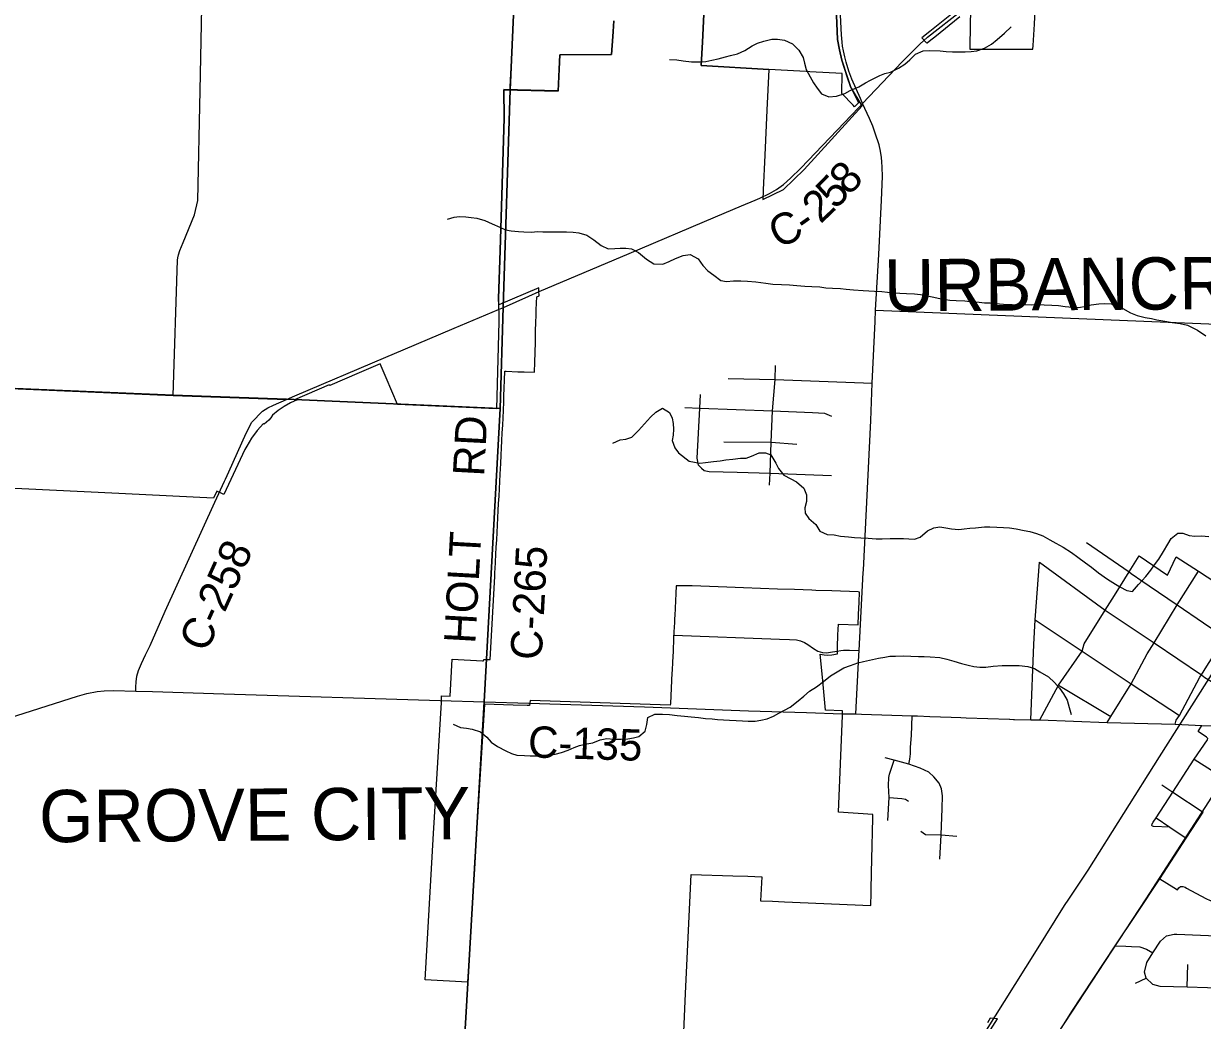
# Model space of a CAD drawing. Extents: x 114604 to 551442, y 316898 to 567001.
# Drawn here: x 167961 to 179238, y 354850 to 364393 of the extents above; entities that cross this region are included whole.
import ezdxf

# ---------------------------------------------------------------- set-up
doc = ezdxf.new("R2010")
doc.units = 0
for name, color, linetype in [('_CIVIL_CONSTRUCTION', 7, 'Continuous'), ('GE_P_Alignment_1000_Bearings', 7, 'Continuous'), ('GE_P_Alignment_1000_Cardinal_Points', 7, 'Continuous'), ('GE_P_Alignment_1000_Stations', 7, 'Continuous'), ('GE_P_Alignment_100_Cardinal_Points', 7, 'Continuous'), ('GE_P_Alignment_100_Stations', 7, 'Continuous'), ('GE_P_Alignment_500_Bearings', 7, 'Continuous'), ('GE_P_Alignment_500_Distances', 7, 'Continuous'), ('PM_P_Cells', 7, 'Continuous'), ('PM_P_CL_Double_Solid', 7, 'Continuous'), ('SH_Named_Boundary', 7, 'Continuous')]:
    doc.layers.add(name, color=color, linetype=linetype)

msp = doc.modelspace()

# ---------------------------------------------------------------- linework, layer by layer
at = {"layer": '_CIVIL_CONSTRUCTION'}
for p, q in [((179084, 356596), (179245, 356843)), ((178832, 356207), (179084, 356596)), ((178604, 355864), (178832, 356207)), ((178405, 355564), (178604, 355864))]:
    msp.add_line(p, q, dxfattribs=at)
msp.add_lwpolyline([(177892, 354784), (177989, 354936), (178405, 355564)], dxfattribs=at)
at = {"layer": 'GE_P_Alignment_1000_Bearings'}
for points in [[(196042, 380964), (194033, 377563), (193868, 377325), (192058, 375431), (190340, 374235), (188290, 370932), (187383, 369296), (186211, 367714), (185191, 366327), (183802, 363991), (182496, 361740), (179755, 357653), (178698, 356015), (176027, 351942), (171808, 345313), (170010, 342459), (166009, 336034), (165560, 335288), (165458, 335042), (165305, 334516), (164243, 330883)], [(176952, 354405), (177651, 355520), (177919, 355949), (177960, 356012), (178144, 356290), (178828, 357372), (179589, 358578)]]:
    msp.add_lwpolyline(points, dxfattribs=at)
at = {"layer": 'GE_P_Alignment_1000_Cardinal_Points'}
for points in [[(167387, 360918), (169394, 360833), (170478, 360795)], [(174181, 358539), (175193, 358500), (175289, 358497), (175354, 358493), (175394, 358484), (175433, 358468), (175464, 358449), (175518, 358410), (175559, 358384), (175605, 358371), (175643, 358370), (175701, 358378), (175744, 358386)], [(175744, 358386), (175778, 358392), (175804, 358394), (175862, 358394), (175953, 358391)]]:
    msp.add_lwpolyline(points, dxfattribs=at)
at = {"layer": 'GE_P_Alignment_1000_Stations'}
for p, q in [((179084, 356596), (179245, 356843)), ((178832, 356207), (179084, 356596)), ((178604, 355864), (178832, 356207)), ((178405, 355564), (178604, 355864))]:
    msp.add_line(p, q, dxfattribs=at)
msp.add_lwpolyline([(177892, 354784), (177989, 354936), (178405, 355564)], dxfattribs=at)
at = {"layer": 'GE_P_Alignment_100_Cardinal_Points'}
for p, q in [((174661, 360389), (175113, 360385)), ((175113, 360385), (175358, 360366)), ((177862, 358058), (178361, 357759)), ((179160, 357350), (179456, 357162)), ((179093, 355171), (179098, 355386)), ((178599, 355206), (178700, 355256))]:
    msp.add_line(p, q, dxfattribs=at)
for points in [[(169394, 360833), (169434, 362127), (169437, 362149), (169443, 362180), (169456, 362221), (169487, 362297), (169595, 362561), (169629, 362698), (169652, 363753), (169666, 364547), (169691, 365308), (169714, 366224), (169734, 368180)], [(176112, 361648), (179690, 361501), (180399, 361464), (180967, 361436), (181177, 361418), (181318, 361386), (181410, 361354), (181544, 361300), (181727, 361181), (181946, 361045), (182027, 361012)], [(175098, 359975), (175103, 360090), (175113, 360385), (175125, 360684), (175151, 360986), (175153, 361120)], [(174702, 360996), (175151, 360986), (176079, 360949)], [(174445, 360137), (174417, 360165), (174404, 360232), (174430, 360712), (174437, 360841)], [(174288, 360717), (174430, 360712), (175125, 360684), (175509, 360671), (175624, 360663), (175690, 360634)], [(174445, 360137), (174473, 360115), (174521, 360105), (174787, 360097), (175103, 360090), (175691, 360065)], [(178129, 359424), (178537, 359143), (178557, 359130), (178668, 359053), (178728, 359012), (178998, 358827), (179249, 358655), (179455, 358517), (180097, 358125)], [(177684, 357727), (177862, 358058), (178089, 358384), (178106, 358456), (178307, 358776), (178396, 358919), (178537, 359143), (178634, 359296), (178904, 359114), (178988, 359289)], [(178988, 359289), (179199, 359151), (179522, 358940), (179604, 358887), (179629, 358858), (179637, 358852)], [(177598, 357728), (177626, 358449), (177638, 358684), (177680, 359238)], [(177680, 359238), (178307, 358776), (178775, 358466), (179228, 358158), (179262, 358134), (179866, 357773), (180094, 357618), (180306, 357479), (180485, 357322), (180702, 357181), (180914, 357044), (180952, 357031), (180988, 357019), (181092, 357013), (181427, 357000), (181445, 356999)], [(178326, 357702), (178361, 357759), (178556, 358071), (178708, 358359), (178775, 358466), (178998, 358827), (179199, 359151)], [(178978, 357686), (178988, 357726), (179018, 357769), (179214, 358135), (179228, 358158), (179279, 358240), (179303, 358277), (179455, 358517), (179540, 358651), (179632, 358790), (179637, 358852)], [(177638, 358684), (178089, 358384), (178556, 358071), (179018, 357769)], [(176430, 357302), (176439, 357351), (176447, 357403), (176446, 357465), (176455, 357578), (176460, 357767)], [(178926, 356701), (178769, 356706), (178760, 356710), (178754, 356717), (178753, 356720), (178752, 356723), (178753, 356726), (178766, 356748), (178795, 356790), (178956, 357034), (179160, 357350), (179287, 357536), (179289, 357550), (179278, 357561), (179197, 357615), (179231, 357675)], [(176726, 356395), (176738, 356626), (176748, 356880), (176752, 357001), (176741, 357066), (176719, 357122), (176669, 357181), (176620, 357228), (176537, 357265), (176430, 357302), (176289, 357343), (176202, 357364)], [(176230, 356765), (176240, 356984), (176236, 357099), (176237, 357176), (176246, 357208), (176289, 357343)], [(178850, 357107), (178956, 357034), (179245, 356843)], [(176240, 356984), (176362, 356976), (176398, 356967), (176426, 356949)], [(178795, 356790), (178926, 356701), (179084, 356596)], [(176544, 356663), (176588, 356630), (176738, 356626), (176889, 356615)], [(178832, 356207), (178964, 356122), (179001, 356099), (179012, 356119), (179030, 356131), (179052, 356131)], [(179052, 356131), (179073, 356126), (179087, 356118), (179270, 356017), (179311, 355999), (179338, 355998)], [(178865, 355634), (178895, 355661), (178967, 355676), (178994, 355676), (179522, 355653)], [(178405, 355564), (178507, 355560), (178559, 355557), (178638, 355554), (178704, 355534), (178765, 355498)], [(178700, 355256), (178684, 355312), (178705, 355406), (178765, 355498), (178838, 355610), (178865, 355634)], [(178700, 355256), (178762, 355197), (178832, 355179), (179093, 355171), (179482, 355160), (179652, 355155)]]:
    msp.add_lwpolyline(points, dxfattribs=at)
at = {"layer": 'GE_P_Alignment_100_Stations'}
for points in [[(174472, 364550), (174455, 364216), (174452, 364159), (174443, 363991), (175091, 363954), (175071, 363565), (175051, 363134), (175036, 362800), (175035, 362791), (175032, 362708), (175231, 362804), (175427, 362995), (175983, 363604), (175873, 363790), (175842, 363874), (175788, 364043), (175768, 364140), (175748, 364240), (175715, 365011)], [(175715, 365011), (175748, 364241), (175768, 364142), (175788, 364043), (175842, 363875), (175873, 363791), (175948, 363633), (175910, 363594), (175896, 363611), (175789, 363722), (175791, 363915), (175483, 363932), (175448, 363934), (175387, 363937), (175091, 363954), (174443, 363991), (174452, 364159), (174455, 364216), (174472, 364550)], [(177021, 364541), (177013, 364178), (177012, 364148), (177115, 364148), (177217, 364148), (177316, 364147), (177617, 364147), (177619, 364182), (177631, 364386), (177646, 364654)], [(176918, 364545), (176629, 364316), (176555, 364255), (176602, 364204), (176605, 364208), (176640, 364238), (176677, 364266), (176918, 364459)], [(173607, 364418), (173604, 364368), (173601, 364318), (173597, 364268), (173586, 364096), (173091, 364094), (173076, 363748), (172556, 363760), (172558, 363488), (172520, 362219), (172506, 361762), (172509, 361538), (172484, 360704), (171539, 360747), (171430, 361000), (171372, 361135), (171172, 361048), (170890, 360927), (170886, 360936), (170553, 360792), (170578, 360791), (170515, 360761), (170454, 360727), (170397, 360690), (170343, 360645), (170328, 360617), (170307, 360597), (170285, 360577), (170264, 360557), (170257, 360564), (170197, 360496), (170143, 360423), (170096, 360346), (170078, 360314), (169877, 359884), (169863, 359891), (169809, 359916), (169779, 359850), (168938, 359891), (168872, 359894), (168540, 359910), (167678, 359953)], [(174251, 354157), (174294, 355109), (174346, 356247), (174746, 356235), (174890, 356231), (175023, 356226), (175012, 355996), (175126, 355991), (175241, 355986), (176067, 355951), (176069, 356072), (176070, 356132), (176072, 356230), (176074, 356295), (176076, 356362), (176077, 356425), (176079, 356492), (176080, 356556), (176081, 356622), (176082, 356671), (176083, 356686), (176084, 356754), (176085, 356822), (175757, 356844), (175796, 357768), (175795, 357813), (175632, 357819), (175603, 358135), (175583, 358357), (175619, 358350), (175656, 358348), (175692, 358351), (175747, 358359), (175748, 358422), (175750, 358542), (175758, 358644), (175944, 358636), (175948, 358735), (175953, 358855), (175958, 358951), (175944, 358952), (175692, 358961), (175539, 358966), (175503, 358968), (175337, 358974), (175173, 358980), (175011, 358986), (174849, 358992), (174688, 358997), (174523, 359003), (174358, 359009), (174204, 359011), (174200, 358937), (174197, 358867), (174194, 358797), (174191, 358728), (174189, 358699), (174187, 358658), (174183, 358570), (174180, 358510), (174174, 358383), (174169, 358283), (174165, 358201), (174164, 358177), (174149, 357884), (174147, 357868), (172806, 357914), (172801, 357864), (172779, 357865), (172644, 357869), (172370, 357879), (172294, 356643), (172274, 356303), (172209, 355216), (171803, 355239), (171883, 356640), (171958, 357893), (171960, 357956), (172042, 357953), (172061, 358309), (172352, 358293), (172361, 358293), (172363, 358305), (172424, 358304), (172468, 359100), (172470, 359145), (172472, 359171), (172476, 359241), (172479, 359311), (172483, 359381), (172487, 359451), (172491, 359521), (172495, 359591), (172498, 359660), (172502, 359730), (172506, 359800), (172510, 359870), (172514, 359940), (172517, 360010), (172521, 360080), (172526, 360180), (172530, 360260), (172534, 360330), (172537, 360399), (172541, 360474), (172545, 360549), (172548, 360619), (172552, 360689), (172553, 360700), (172554, 360759), (172557, 360829), (172559, 360904), (172561, 360979), (172564, 361065), (172579, 361064), (172689, 361060), (172749, 361058), (172848, 361055), (172851, 361152), (172854, 361244), (172857, 361342), (172860, 361454), (172863, 361527), (172865, 361604), (172866, 361648), (172869, 361719), (172870, 361776), (172895, 361787), (172890, 361832), (172891, 361864), (172507, 361701), (172506, 361762), (172520, 362219), (172558, 363488), (172556, 363758), (173076, 363747), (173091, 364093), (173586, 364096), (173597, 364268), (173601, 364318), (173604, 364368), (173607, 364418)], [(177212, 354760), (177279, 354867), (177209, 354872), (177181, 354828)]]:
    msp.add_lwpolyline(points, dxfattribs=at)
at = {"layer": 'GE_P_Alignment_500_Bearings'}
for p, q in [((172617, 363786), (172631, 364101)), ((175950, 363589), (175986, 363627)), ((172551, 361674), (172795, 361783)), ((172503, 361654), (172551, 361674)), ((172392, 358318), (172520, 360679)), ((172369, 357899), (172392, 358318)), ((171946, 357912), (172369, 357899)), ((172369, 357899), (172794, 357886)), ((175814, 357786), (175922, 357785)), ((175922, 357785), (175976, 357783)), ((176927, 357749), (176979, 357748)), ((176979, 357748), (177392, 357734))]:
    msp.add_line(p, q, dxfattribs=at)
for points in [[(172631, 364101), (172655, 364621), (172689, 366344), (172709, 367181), (172705, 368057)], [(176536, 364194), (176609, 364263), (176943, 364524), (177254, 364774), (177407, 364900), (177587, 365061), (177870, 365343), (178011, 365476), (178178, 365625), (178482, 365854), (178881, 366136), (179093, 366310), (179193, 366380), (179214, 366395)], [(175966, 363675), (175884, 363860), (175855, 363938), (175829, 364022), (175816, 364075), (175805, 364130), (175795, 364176), (175791, 364214), (175785, 364286), (175781, 364345), (175762, 364741), (175756, 364857), (175752, 365006), (175752, 365059)], [(175986, 363627), (176365, 364026), (176517, 364176), (176536, 364194)], [(172553, 361727), (172616, 363755), (172617, 363786)], [(175994, 359138), (175995, 359159), (176065, 360594), (176079, 360949), (176108, 361542), (176112, 361648), (176142, 362182), (176167, 362701), (176178, 362929), (176176, 363018), (176173, 363068), (176167, 363110), (176158, 363171), (176145, 363232), (176108, 363344), (176085, 363410), (176053, 363483), (175986, 363627), (175966, 363675)], [(174961, 362703), (175005, 362721), (175096, 362765), (175163, 362805), (175232, 362851), (175299, 362912), (175397, 363009), (175950, 363589)], [(172795, 361783), (172893, 361827), (173753, 362191), (174579, 362543), (174830, 362649), (174961, 362703)], [(170478, 360795), (170557, 360828), (171426, 361200), (171592, 361270), (172079, 361476), (172503, 361654)], [(172520, 360679), (172521, 360705), (172551, 361674), (172553, 361727)], [(169893, 360033), (169924, 360102), (170090, 360471), (170144, 360577), (170246, 360682), (170297, 360713), (170351, 360739), (170478, 360795)], [(169035, 358002), (169034, 358040), (169037, 358091), (169045, 358145), (169061, 358199), (169091, 358268), (169128, 358351), (169171, 358440), (169317, 358769), (169792, 359812), (169884, 360013), (169893, 360033)], [(175922, 357785), (175952, 358344), (175953, 358391), (175994, 359138)], [(167303, 357582), (168476, 357954), (168568, 357981), (168665, 357998), (168732, 358006), (168821, 358008), (169035, 358002), (169196, 357998), (169876, 357977), (171946, 357912)], [(172794, 357886), (173902, 357853), (174897, 357815), (175450, 357799), (175793, 357786), (175814, 357786)], [(175976, 357783), (176460, 357767), (176512, 357765)], [(176512, 357765), (176631, 357761), (176834, 357752), (176927, 357749)], [(177392, 357734), (177397, 357734), (177432, 357732), (177442, 357732)], [(177442, 357732), (177598, 357728), (177684, 357727), (178326, 357702), (178978, 357686), (179231, 357675), (179790, 357655)]]:
    msp.add_lwpolyline(points, dxfattribs=at)
at = {"layer": 'GE_P_Alignment_500_Distances'}
for points in [[(172744, 375150), (172735, 373316), (172736, 373143), (172739, 373076), (172737, 372697), (172736, 372613), (172733, 372463), (172734, 372387), (172726, 371369), (172701, 370175), (172739, 369941), (172727, 368502), (172711, 368333), (172703, 368241), (172704, 368060), (172708, 367184), (172688, 366347), (172654, 364623), (172615, 363758), (172550, 361677), (172520, 360708), (170477, 360798), (169393, 360836), (162739, 361117)], [(172150, 354165), (172368, 357901), (172520, 360708), (172550, 361677), (172615, 363758), (172654, 364623), (172688, 366347), (172708, 367184), (172704, 368060), (172703, 368241), (172711, 368333), (172727, 368502), (172739, 369941), (172701, 370175), (172726, 371369), (173873, 371100), (174034, 371064), (176539, 370421), (177781, 370138), (182913, 368969)], [(146990, 369445), (153829, 364582), (154060, 364390), (154769, 363914), (158556, 361251), (160616, 361177), (161095, 361159), (162560, 361122), (162739, 361117), (169393, 360836), (170477, 360798), (172520, 360708), (172368, 357901), (172150, 354165)]]:
    msp.add_lwpolyline(points, dxfattribs=at)
at = {"layer": 'PM_P_Cells'}
for points in [[(174141, 364048), (174211, 364044), (174271, 364036), (174351, 364027), (174433, 364027), (174489, 364030), (174545, 364042), (174605, 364056), (174675, 364073), (174725, 364087), (174791, 364104), (174860, 364136), (174930, 364180), (174982, 364205), (175042, 364225), (175120, 364243), (175172, 364244), (175240, 364234), (175318, 364197), (175376, 364137), (175419, 364068), (175433, 364012), (175449, 363954), (175486, 363882), (175518, 363825), (175554, 363773), (175593, 363721), (175665, 363692), (175739, 363698), (175817, 363723), (175868, 363751), (175950, 363788), (176014, 363826), (176064, 363852), (176151, 363895), (176201, 363913), (176255, 363927), (176331, 363966), (176390, 364004), (176440, 364046), (176494, 364100), (176566, 364133), (176624, 364135), (176728, 364130), (176786, 364126), (176848, 364121), (176967, 364121), (177025, 364124), (177079, 364132), (177153, 364156), (177221, 364195), (177275, 364239), (177344, 364301), (177410, 364362)], [(172018, 362520), (172080, 362540), (172130, 362546), (172192, 362543), (172244, 362537), (172298, 362529), (172374, 362508), (172444, 362476), (172516, 362443), (172573, 362417), (172627, 362408), (172695, 362402), (172747, 362398), (172821, 362397), (172878, 362401), (172930, 362398), (173062, 362398), (173156, 362399), (173218, 362397), (173274, 362390), (173348, 362368), (173417, 362321), (173487, 362267), (173555, 362236), (173617, 362238), (173669, 362241), (173723, 362243), (173777, 362235), (173843, 362200), (173920, 362136), (173990, 362093), (174078, 362091), (174136, 362114), (174197, 362144), (174271, 362173), (174337, 362183), (174413, 362141), (174458, 362076), (174506, 362026), (174564, 361983), (174631, 361933), (174685, 361922), (174751, 361930), (174823, 361929), (174887, 361927), (174967, 361919), (175063, 361906), (175129, 361899), (175211, 361895), (175289, 361892), (175357, 361886), (175435, 361879), (175501, 361877), (175577, 361871), (175637, 361864), (175699, 361860), (175775, 361855), (175831, 361849), (175899, 361844), (175993, 361836), (176101, 361831), (176172, 361827), (176227, 361820), (176291, 361814), (176343, 361812), (176408, 361809), (176484, 361807), (176540, 361798), (176591, 361788), (176669, 361775), (176739, 361759), (176821, 361746), (176881, 361742), (176965, 361738), (177017, 361733), (177103, 361725), (177155, 361720), (177207, 361718), (177259, 361712), (177335, 361705), (177419, 361703), (177481, 361700), (177539, 361704), (177605, 361701), (177655, 361703), (177723, 361701), (177797, 361698), (177860, 361694), (177925, 361685), (177995, 361679), (178055, 361676), (178124, 361688), (178174, 361700), (178246, 361711), (178302, 361713), (178366, 361709), (178422, 361692), (178476, 361664), (178549, 361623), (178615, 361597), (178691, 361578)], [(178691, 361578), (178751, 361568), (178803, 361558), (178897, 361541), (178949, 361531), (179025, 361522), (179095, 361504), (179191, 361457), (179272, 361404)], [(173597, 360376), (173667, 360409), (173723, 360415), (173779, 360433), (173844, 360496), (173902, 360562), (173959, 360624), (174009, 360672), (174073, 360710), (174141, 360671), (174165, 360615), (174176, 360565), (174178, 360510), (174174, 360452), (174167, 360400), (174191, 360332), (174225, 360282), (174328, 360205), (174430, 360184), (174484, 360190), (174562, 360199), (174626, 360207), (174680, 360217), (174747, 360224), (174821, 360232), (174873, 360233), (174925, 360251), (174997, 360283), (175059, 360284), (175111, 360264), (175159, 360186), (175182, 360135), (175234, 360069), (175302, 360036), (175355, 360006), (175425, 359945), (175451, 359881), (175452, 359819), (175436, 359757), (175438, 359707), (175473, 359654), (175539, 359596), (175577, 359535), (175648, 359501), (175714, 359498), (175776, 359486), (175854, 359478), (175910, 359473), (175972, 359471), (176042, 359468), (176118, 359460), (176176, 359459), (176250, 359463), (176314, 359463), (176379, 359464), (176431, 359460), (176483, 359458), (176539, 359477), (176609, 359537), (176669, 359567), (176725, 359574), (176785, 359564), (176839, 359556), (176909, 359551), (176959, 359557), (177013, 359562), (177066, 359566), (177152, 359574), (177204, 359575), (177270, 359571), (177336, 359570), (177392, 359564), (177458, 359556), (177532, 359541), (177588, 359529), (177651, 359510), (177711, 359488), (177779, 359451), (177835, 359419), (177907, 359382), (177986, 359330), (178046, 359285), (178120, 359231), (178178, 359190), (178245, 359134), (178329, 359073), (178381, 359043), (178449, 359000), (178516, 358966), (178568, 358955), (178627, 359023), (178697, 359101), (178744, 359159), (178780, 359210), (178820, 359266), (178865, 359338), (178907, 359410), (178938, 359462), (179002, 359516), (179052, 359515), (179110, 359493)], [(179110, 359493), (179164, 359485), (179228, 359490), (179300, 359482)], [(172071, 357686), (172141, 357653), (172199, 357647), (172253, 357640), (172331, 357614), (172392, 357563), (172434, 357513), (172494, 357474), (172576, 357430), (172630, 357407), (172681, 357391), (172753, 357385), (172809, 357382), (172879, 357384), (172934, 357387), (172992, 357389), (173046, 357399), (173108, 357414), (173172, 357438), (173228, 357464), (173280, 357481), (173348, 357497), (173407, 357509), (173477, 357536), (173541, 357548), (173609, 357543), (173677, 357543), (173743, 357547), (173797, 357554), (173847, 357568), (173909, 357618), (173922, 357682), (173934, 357750), (173999, 357782), (174073, 357783), (174139, 357779), (174213, 357768), (174285, 357762), (174349, 357757), (174417, 357751), (174485, 357742), (174547, 357738), (174601, 357732), (174657, 357729), (174715, 357725), (174779, 357722), (174839, 357718), (174893, 357716), (174961, 357715), (175013, 357723), (175075, 357737), (175135, 357764), (175185, 357790), (175241, 357820), (175294, 357850), (175372, 357909), (175426, 357953), (175479, 358003), (175547, 358044), (175615, 358096), (175680, 358148), (175744, 358187), (175808, 358225), (175871, 358249), (175941, 358272), (175995, 358286), (176055, 358300), (176141, 358317), (176199, 358327), (176249, 358337), (176301, 358338), (176379, 358340), (176449, 358337), (176523, 358335), (176577, 358334), (176635, 358332), (176727, 358326), (176793, 358309), (176861, 358289), (176933, 358266), (176997, 358250), (177051, 358239), (177109, 358231), (177167, 358233), (177237, 358242), (177321, 358248), (177401, 358249), (177485, 358249), (177567, 358238), (177631, 358218), (177683, 358187), (177765, 358139), (177824, 358084), (177870, 358030), (177908, 357977), (177945, 357917), (177965, 357845), (177983, 357780)]]:
    msp.add_lwpolyline(points, dxfattribs=at)

# ---------------------------------------------------------------- texts
at = {"layer": 'PM_P_CL_Double_Solid'}
for s, rotation, p in [('8', 46.0125, (175856, 362738)), ('5', 45.8587, (175727, 362605)), ('2', 43.7449, (175585, 362469)), ('C', 26.9114, (175186, 362231)), ('-', 35.3094, (175447, 362367)), ('RD', 86.9594, (172367, 360054)), ('HOLT', 86.8042, (172282, 358452)), ('C-258', 65.5799, (169710, 358361)), ('C-265', 87.0945, (172917, 358296)), ('C-135', 358.2102, (172784, 357369))]:
    msp.add_text(s, height=300, rotation=rotation, dxfattribs=at).set_placement(p)
at = {"layer": 'SH_Named_Boundary'}
for s, rotation, p in [('URBANCREST', 0.4127, (176193, 361636)), ('GROVE CITY', 0.4125, (168111, 356555))]:
    msp.add_text(s, height=500, rotation=rotation, dxfattribs=at).set_placement(p)

doc.saveas('drawing.dxf')
